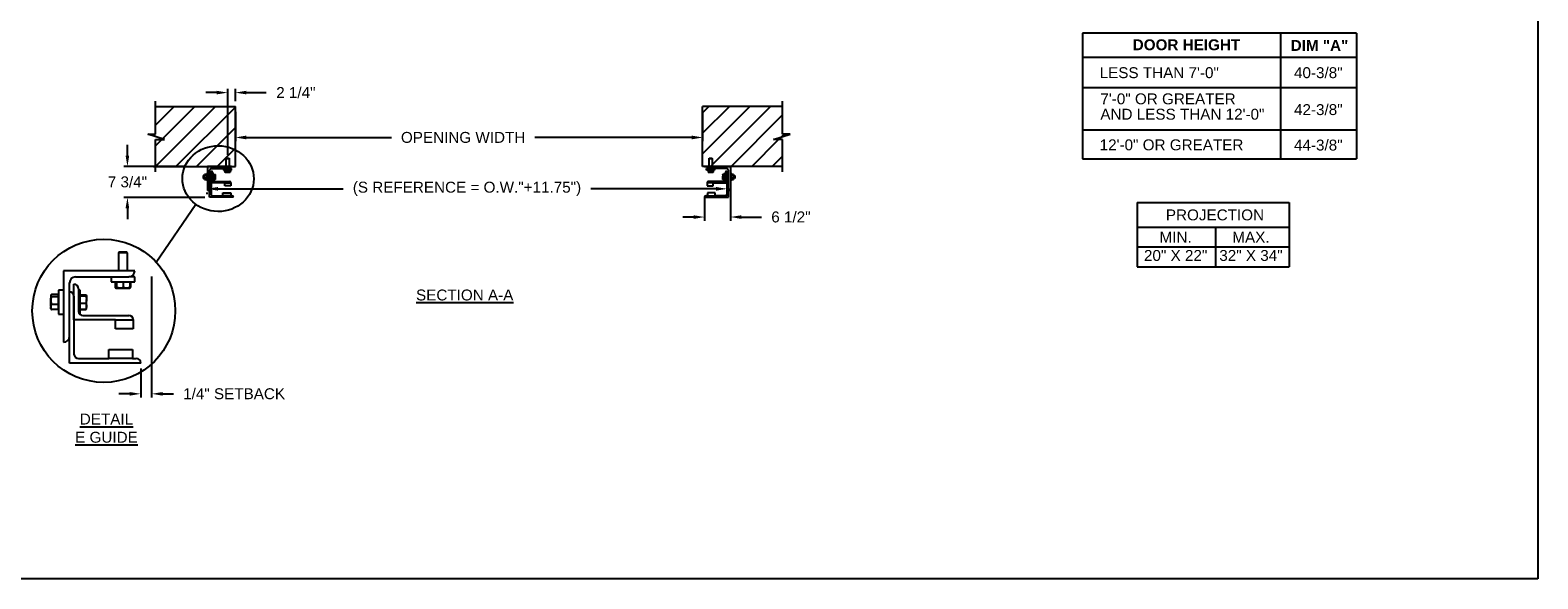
# Model space of a CAD drawing. Header units: inches. Extents: x 170 to 284, y 215 to 248.
# Tile 355 of 656: x 200.76 to 213.72, y 214.76 to 219.47. Entities that reach past the tile are written whole.
import ezdxf
from ezdxf import colors
from ezdxf.entities.mleader import LeaderData, LeaderLine
from ezdxf.math import Vec2, Vec3

# ---------------------------------------------------------------- set-up
doc = ezdxf.new("R2010")
doc.units = ezdxf.units.IN
doc.header["$LTSCALE"] = 0.25
doc.header["$MEASUREMENT"] = 0
for name, color, linetype in [('ANNOTATIONS', 1, 'Continuous'), ('DETAILS', 4, 'Continuous'), ('E GUIDES', 7, 'Continuous'), ('LH FRONT OF HOOD', 7, 'Continuous')]:
    doc.layers.add(name, color=color, linetype=linetype)
doc.styles.add('ARIAL', font='arial.ttf', dxfattribs={"height": 0.09375})
doc.dimstyles.new('STANDARD$0', dxfattribs={"dimtxt": 0.09375, "dimasz": 0.09375, "dimexe": 0.03125, "dimexo": 0.046875, "dimgap": 0.09, "dimtad": 0, "dimtih": 1, "dimtoh": 1, "dimdec": 4, "dimzin": 0, "dimdsep": 46, "dimtxsty": 'ARIAL', "dimcen": 0.09, "dimadec": 0, "dimazin": 0, "dimtfac": 1, "dimtdec": 4, "dimtofl": 0, "dimtmove": 0, "dimatfit": 1, "dimfxl": 1, "dimtolj": 1, "dimtzin": 0, "dimarcsym": 0})
pattern_1 = [(45, (24.66329, -19.50984), (-0.08838835, 0.08838835), [])]

# ---------------------------------------------------------------- blocks, each defined once
blk = doc.blocks.new('*D68')
at = {"layer": 'ANNOTATIONS', "color": 0, "lineweight": -2, "transparency": 16777216}
for p, q in [((201.597, 218.392), (201.597, 218.486)), ((202.086, 218.298), (201.565, 218.298)), ((202.261, 218.034), (201.565, 218.034)), ((201.597, 217.94), (201.597, 217.847))]:
    blk.add_line(p, q, dxfattribs=at)
at = {"layer": 'ANNOTATIONS', "color": 0, "transparency": 16777216}
for points in [[(201.581, 218.392), (201.612, 218.392), (201.597, 218.298)], [(201.581, 217.94), (201.612, 217.94), (201.597, 218.034)]]:
    blk.add_solid(points, dxfattribs=at)
at = {"layer": 'defpoints', "color": 0, "transparency": 16777216}
for p in [(202.133, 218.298), (201.597, 218.034), (202.308, 218.034)]:
    blk.add_point(p, dxfattribs=at)
at = {"layer": 'ANNOTATIONS', "color": 0, "transparency": 16777216, "insert": (201.597, 218.166), "char_height": 0.0938, "attachment_point": 5, "style": 'ARIAL'}
blk.add_mtext('\\A1;7 3/4"', dxfattribs=at)
blk = doc.blocks.new('*D69')
at = {"layer": 'ANNOTATIONS', "color": 0, "lineweight": -2, "transparency": 16777216}
for p, q in [((206.781, 218.252), (206.781, 217.833)), ((206.559, 218.037), (206.559, 217.833)), ((206.465, 217.865), (206.372, 217.865)), ((206.874, 217.865), (207.048, 217.865))]:
    blk.add_line(p, q, dxfattribs=at)
at = {"layer": 'ANNOTATIONS', "color": 0, "transparency": 16777216}
for points in [[(206.465, 217.88), (206.465, 217.849), (206.559, 217.865)], [(206.874, 217.88), (206.874, 217.849), (206.781, 217.865)]]:
    blk.add_solid(points, dxfattribs=at)
at = {"layer": 'defpoints', "color": 0, "transparency": 16777216}
for p in [(206.781, 218.298), (206.559, 218.084), (206.781, 217.865)]:
    blk.add_point(p, dxfattribs=at)
at = {"layer": 'ANNOTATIONS', "color": 0, "transparency": 16777216, "insert": (207.301, 217.865), "char_height": 0.0938, "attachment_point": 5, "style": 'ARIAL'}
blk.add_mtext('\\A1;6 1/2"', dxfattribs=at)
blk = doc.blocks.new('*D67')
at = {"layer": 'ANNOTATIONS', "color": 0, "lineweight": -2, "transparency": 16777216}
for p, q in [((202.365, 218.933), (202.271, 218.933)), ((202.459, 218.398), (202.459, 218.965)), ((202.525, 218.861), (202.525, 218.965)), ((202.619, 218.933), (202.791, 218.933))]:
    blk.add_line(p, q, dxfattribs=at)
at = {"layer": 'ANNOTATIONS', "color": 0, "transparency": 16777216}
for points in [[(202.365, 218.949), (202.365, 218.918), (202.459, 218.933)], [(202.619, 218.949), (202.619, 218.918), (202.525, 218.933)]]:
    blk.add_solid(points, dxfattribs=at)
at = {"layer": 'defpoints', "color": 0, "transparency": 16777216}
for p in [(202.525, 218.933), (202.525, 218.814), (202.459, 218.351)]:
    blk.add_point(p, dxfattribs=at)
at = {"layer": 'ANNOTATIONS', "color": 0, "transparency": 16777216, "insert": (203.045, 218.933), "char_height": 0.0938, "attachment_point": 5, "style": 'ARIAL'}
blk.add_mtext('\\A1;2 1/4"', dxfattribs=at)
blk = doc.blocks.new('*D63')
at = {"layer": 'ANNOTATIONS', "color": 0, "lineweight": -2, "transparency": 16777216}
for p, q in [((206.751, 218.154), (206.751, 218.138)), ((202.282, 218.06), (202.282, 218.076)), ((202.376, 218.107), (203.451, 218.107)), ((206.657, 218.107), (205.582, 218.107))]:
    blk.add_line(p, q, dxfattribs=at)
at = {"layer": 'ANNOTATIONS', "color": 0, "transparency": 16777216}
for points in [[(202.376, 218.123), (202.376, 218.091), (202.282, 218.107)], [(206.657, 218.123), (206.657, 218.091), (206.751, 218.107)]]:
    blk.add_solid(points, dxfattribs=at)
at = {"layer": 'defpoints', "color": 0, "transparency": 16777216}
for p in [(202.282, 218.107), (206.751, 218.107), (206.751, 218.107)]:
    blk.add_point(p, dxfattribs=at)
at = {"layer": 'ANNOTATIONS', "color": 0, "transparency": 16777216, "insert": (204.516, 218.107), "char_height": 0.09375, "attachment_point": 5, "style": 'ARIAL'}
blk.add_mtext('\\A1;(S REFERENCE = O.W."+11.75")', dxfattribs=at)
blk = doc.blocks.new('*D64')
at = {"layer": 'ANNOTATIONS', "color": 0, "lineweight": -2, "transparency": 16777216}
for p, q in [((202.525, 218.767), (202.525, 218.517)), ((206.542, 218.767), (206.542, 218.517)), ((202.619, 218.548), (203.867, 218.548)), ((206.448, 218.548), (205.1, 218.548))]:
    blk.add_line(p, q, dxfattribs=at)
at = {"layer": 'ANNOTATIONS', "color": 0, "transparency": 16777216}
for points in [[(202.619, 218.564), (202.619, 218.532), (202.525, 218.548)], [(206.448, 218.564), (206.448, 218.532), (206.542, 218.548)]]:
    blk.add_solid(points, dxfattribs=at)
at = {"layer": 'defpoints', "color": 0, "transparency": 16777216}
for p in [(202.525, 218.814), (206.542, 218.814), (206.542, 218.548)]:
    blk.add_point(p, dxfattribs=at)
at = {"layer": 'ANNOTATIONS', "color": 0, "transparency": 16777216, "insert": (204.483, 218.548), "char_height": 0.09375, "attachment_point": 5, "style": 'ARIAL'}
blk.add_mtext('\\A1;OPENING WIDTH', dxfattribs=at)
blk = doc.blocks.new('*D65')
at = {"layer": 'ANNOTATIONS', "color": 0, "lineweight": -2, "transparency": 16777216}
for p, q in [((201.805, 217.354), (201.805, 216.316)), ((201.711, 216.563), (201.711, 216.316)), ((201.617, 216.347), (201.524, 216.347)), ((201.899, 216.347), (201.993, 216.347))]:
    blk.add_line(p, q, dxfattribs=at)
at = {"layer": 'ANNOTATIONS', "color": 0, "transparency": 16777216}
for points in [[(201.617, 216.362), (201.617, 216.331), (201.711, 216.347)], [(201.899, 216.362), (201.899, 216.331), (201.805, 216.347)]]:
    blk.add_solid(points, dxfattribs=at)
at = {"layer": 'defpoints', "color": 0, "transparency": 16777216}
for p in [(201.805, 217.401), (201.711, 216.61), (201.711, 216.347)]:
    blk.add_point(p, dxfattribs=at)
at = {"layer": 'ANNOTATIONS', "color": 0, "transparency": 16777216, "insert": (202.514, 216.347), "char_height": 0.09375, "attachment_point": 5, "style": 'ARIAL'}
blk.add_mtext('\\A1;1/4" SETBACK', dxfattribs=at)

msp = doc.modelspace()

# ---------------------------------------------------------------- hatches: boundary and pattern name
at = {"layer": 'LH FRONT OF HOOD'}
h = msp.add_hatch(dxfattribs=at)
h.set_pattern_fill('ANSI31', color=256, style=0)
h.set_pattern_definition(pattern_1)
h.paths.add_polyline_path([(202.52504, 218.81406), (201.83754, 218.81406), (201.83754, 218.57686), (201.77344, 218.57686), (201.91551, 218.52996), (201.83754, 218.52996), (201.83754, 218.29844), (202.52504, 218.29844), (202.52504, 218.46094)])
h = msp.add_hatch(dxfattribs=at)
h.set_pattern_fill('ANSI31', color=256, style=0)
h.set_pattern_definition(pattern_1)
h.paths.add_polyline_path([(207.29362, 218.57686), (207.22952, 218.57686), (207.22952, 218.81406), (206.54202, 218.81406), (206.54202, 218.29844), (206.56019, 218.29844), (207.22952, 218.29844), (207.22952, 218.52996), (207.15155, 218.52996)])

# ---------------------------------------------------------------- linework, layer by layer
at = {"layer": 'ANNOTATIONS'}
for p, q in [((212.16229, 219.44458), (209.80889, 219.44458)), ((209.80889, 219.44458), (209.80889, 218.36425)), ((211.51389, 218.36425), (211.51389, 219.44458)), ((212.16229, 219.44458), (212.16229, 218.36425)), ((212.16229, 219.23579), (209.80889, 219.23579)), ((209.80889, 218.97582), (212.16229, 218.97582)), ((209.80889, 218.61425), (212.16229, 218.61425)), ((209.80889, 218.61425), (212.16229, 218.61425)), ((209.80889, 218.36425), (212.16229, 218.36425)), ((210.27765, 217.98952), (210.27765, 217.43815)), ((210.27765, 217.98952), (211.58541, 217.98952)), ((211.58541, 217.98952), (211.58541, 217.43815)), ((210.27765, 217.77805), (211.58541, 217.77805)), ((210.9505, 217.77805), (210.9505, 217.43815)), ((210.27765, 217.6081), (211.58541, 217.6081)), ((210.27765, 217.43815), (211.58541, 217.43815))]:
    msp.add_line(p, q, dxfattribs=at)
at = {"layer": 'defpoints'}
msp.add_lwpolyline([(213.72204, 214.75854), (194.25216, 214.75854), (194.25216, 227.49365), (213.72204, 227.49365)], close=True, dxfattribs=at)
at = {"layer": 'DETAILS'}
msp.add_line((201.84304, 217.47865), (202.18513, 217.97422), dxfattribs=at)
msp.add_circle((201.39378, 217.05928), 0.61458, dxfattribs=at)
msp.add_ellipse((202.37644, 218.19454), major_axis=(0.30673, -0.00211), ratio=0.91972899, dxfattribs=at)
at = {"layer": 'E GUIDES'}
for p, q in [((202.2864, 218.29844), (202.2864, 218.09389)), ((202.49095, 218.29844), (202.2864, 218.29844)), ((202.32049, 218.28139), (202.4739, 218.28139)), ((202.42207, 218.27192), (202.42207, 218.26687)), ((202.42207, 218.27192), (202.42277, 218.27192)), ((202.42277, 218.28139), (202.42277, 218.27635)), ((202.49095, 218.27635), (202.42277, 218.27635)), ((202.42277, 218.27192), (202.42277, 218.26687)), ((202.42277, 218.27192), (202.49095, 218.27192)), ((202.43129, 218.27635), (202.43129, 218.27192)), ((202.44614, 218.36874), (202.4474, 218.37)), ((202.44614, 218.29844), (202.44614, 218.36874)), ((202.44614, 218.36874), (202.47171, 218.36874)), ((202.4474, 218.37), (202.47045, 218.37)), ((202.47045, 218.37), (202.47171, 218.36874)), ((202.47171, 218.36874), (202.47171, 218.29844)), ((202.49095, 218.28139), (202.4739, 218.28139)), ((202.48243, 218.27192), (202.48243, 218.27635)), ((202.49095, 218.27635), (202.49095, 218.28139)), ((202.49095, 218.26687), (202.49095, 218.27192)), ((206.55906, 218.29844), (206.76361, 218.29844)), ((206.57611, 218.29844), (206.78066, 218.29844)), ((206.57611, 218.27635), (206.57611, 218.28139)), ((206.57611, 218.28139), (206.59316, 218.28139)), ((206.57611, 218.27635), (206.64429, 218.27635)), ((206.57611, 218.26687), (206.57611, 218.27192)), ((206.64429, 218.27192), (206.57611, 218.27192)), ((206.58463, 218.27192), (206.58463, 218.27635)), ((206.74656, 218.28139), (206.59316, 218.28139)), ((206.59742, 218.36874), (206.59867, 218.37)), ((206.59742, 218.29844), (206.59742, 218.36874)), ((206.59742, 218.36874), (206.62298, 218.36874)), ((206.59867, 218.37), (206.62173, 218.37)), ((206.62173, 218.37), (206.62298, 218.36874)), ((206.62298, 218.36874), (206.62298, 218.29844)), ((206.63577, 218.27635), (206.63577, 218.27192)), ((206.64429, 218.28139), (206.64429, 218.27635)), ((206.64429, 218.27192), (206.64429, 218.26687)), ((206.64499, 218.27192), (206.64429, 218.27192)), ((206.64499, 218.27192), (206.64499, 218.26687)), ((206.78066, 218.29844), (206.78066, 218.09389)), ((202.25009, 218.22173), (202.24884, 218.22048)), ((202.24884, 218.22048), (202.24884, 218.19742)), ((202.24884, 218.19742), (202.25009, 218.19617)), ((202.25869, 218.22173), (202.25009, 218.22173)), ((202.25009, 218.22173), (202.25009, 218.19617)), ((202.25009, 218.19617), (202.25869, 218.19617)), ((202.25921, 218.22873), (202.25869, 218.22813)), ((202.25923, 218.22813), (202.25869, 218.22813)), ((202.25869, 218.18977), (202.25869, 218.22813)), ((202.25869, 218.18977), (202.25921, 218.18917)), ((202.25869, 218.18977), (202.25923, 218.18977)), ((202.25923, 218.22876), (202.25921, 218.22873)), ((202.25923, 218.2308), (202.25923, 218.23079)), ((202.25923, 218.2308), (202.26099, 218.2308)), ((202.25923, 218.23079), (202.25923, 218.23065)), ((202.25923, 218.23079), (202.26098, 218.23079)), ((202.25923, 218.23065), (202.25923, 218.22713)), ((202.25923, 218.23065), (202.2788, 218.23065)), ((202.25923, 218.22713), (202.25923, 218.22361)), ((202.25923, 218.22361), (202.25923, 218.21276)), ((202.25923, 218.22361), (202.2788, 218.22361)), ((202.25923, 218.21276), (202.25923, 218.20191)), ((202.25923, 218.20191), (202.2788, 218.20191)), ((202.25923, 218.20191), (202.25923, 218.19458)), ((202.25923, 218.19458), (202.25923, 218.18725)), ((202.25923, 218.18725), (202.25923, 218.18711)), ((202.25923, 218.18725), (202.2788, 218.18725)), ((202.25923, 218.18711), (202.26098, 218.18711)), ((202.25923, 218.18711), (202.25923, 218.1871)), ((202.25923, 218.1871), (202.26099, 218.1871)), ((202.2611, 218.23092), (202.26086, 218.23065)), ((202.26086, 218.18725), (202.2611, 218.18698)), ((202.26124, 218.18681), (202.2609, 218.18725)), ((202.26124, 218.23109), (202.26095, 218.23065)), ((202.26108, 218.23089), (202.26124, 218.23109)), ((202.28081, 218.23109), (202.26124, 218.23109)), ((202.28081, 218.18681), (202.26124, 218.18681)), ((202.28081, 218.23025), (202.27931, 218.23025)), ((202.28081, 218.18765), (202.27931, 218.18765)), ((202.28136, 218.22813), (202.28041, 218.22922)), ((202.28041, 218.18868), (202.28136, 218.18977)), ((202.28081, 218.23025), (202.28081, 218.23109)), ((202.28081, 218.22876), (202.28081, 218.23025)), ((202.28081, 218.18914), (202.28081, 218.18765)), ((202.28081, 218.18765), (202.28081, 218.18681)), ((202.2864, 218.24304), (202.28136, 218.24304)), ((202.28136, 218.24304), (202.28136, 218.24249)), ((202.28136, 218.24249), (202.28136, 218.17486)), ((202.28136, 218.17486), (202.2864, 218.17486)), ((202.30345, 218.11094), (202.30345, 218.26435)), ((202.30345, 218.03423), (202.30345, 218.23878)), ((202.31623, 218.15781), (202.31623, 218.26009)), ((202.31623, 218.226), (202.31623, 218.0598)), ((202.43555, 218.15781), (202.31623, 218.15781)), ((202.32902, 218.2473), (202.32902, 218.18338)), ((202.33406, 218.24304), (202.32902, 218.24304)), ((202.33227, 218.17486), (202.33406, 218.17486)), ((202.33406, 218.17486), (202.33406, 218.24304)), ((202.33406, 218.23028), (202.35021, 218.23028)), ((202.33406, 218.22932), (202.35021, 218.22932)), ((202.33406, 218.22665), (202.35021, 218.22665)), ((202.33406, 218.20628), (202.35021, 218.20628)), ((202.33406, 218.18858), (202.35021, 218.18858)), ((202.33406, 218.18762), (202.35021, 218.18762)), ((202.3418, 218.1706), (202.4739, 218.1706)), ((202.35058, 218.18876), (202.35021, 218.18762)), ((202.35184, 218.22827), (202.35157, 218.22875)), ((202.35157, 218.18915), (202.35184, 218.18963)), ((202.35193, 218.22813), (202.35184, 218.22827)), ((202.35184, 218.18963), (202.35193, 218.18977)), ((202.35193, 218.22799), (202.35193, 218.21646)), ((202.35193, 218.19743), (202.35193, 218.21646)), ((202.35193, 218.18977), (202.35193, 218.19743)), ((202.42207, 218.26687), (202.42277, 218.26687)), ((202.42277, 218.26687), (202.49095, 218.26687)), ((202.43481, 218.26687), (202.43481, 218.25072)), ((202.43555, 218.13225), (202.43555, 218.15781)), ((202.43555, 218.15781), (202.48669, 218.15781)), ((202.43573, 218.25013), (202.43768, 218.24901)), ((202.43719, 218.26687), (202.43719, 218.25072)), ((202.4377, 218.24901), (202.44806, 218.24901)), ((202.43822, 218.26687), (202.43822, 218.25072)), ((202.44806, 218.24901), (202.46721, 218.24901)), ((202.45789, 218.26687), (202.45789, 218.25072)), ((202.46721, 218.24901), (202.47601, 218.24901)), ((202.47603, 218.24901), (202.47799, 218.25013)), ((202.47891, 218.25072), (202.47632, 218.24969)), ((202.47653, 218.26687), (202.47653, 218.25072)), ((202.47797, 218.25013), (202.47891, 218.25072)), ((202.47891, 218.26687), (202.47891, 218.25072)), ((202.48669, 218.15906), (202.48669, 218.15781)), ((202.48669, 218.15781), (202.48669, 218.13225)), ((206.64429, 218.26687), (206.57611, 218.26687)), ((206.58037, 218.15906), (206.58037, 218.15781)), ((206.58037, 218.15781), (206.58037, 218.13225)), ((206.63151, 218.15781), (206.58037, 218.15781)), ((206.58815, 218.26687), (206.58815, 218.25072)), ((206.58815, 218.25072), (206.59074, 218.24969)), ((206.58908, 218.25013), (206.58815, 218.25072)), ((206.59102, 218.24901), (206.58907, 218.25013)), ((206.59053, 218.26687), (206.59053, 218.25072)), ((206.59985, 218.24901), (206.59105, 218.24901)), ((206.72526, 218.1706), (206.59316, 218.1706)), ((206.619, 218.24901), (206.59985, 218.24901)), ((206.60917, 218.26687), (206.60917, 218.25072)), ((206.62936, 218.24901), (206.619, 218.24901)), ((206.62884, 218.26687), (206.62884, 218.25072)), ((206.63133, 218.25013), (206.62938, 218.24901)), ((206.62987, 218.26687), (206.62987, 218.25072)), ((206.63151, 218.15781), (206.75083, 218.15781)), ((206.63151, 218.13225), (206.63151, 218.15781)), ((206.63225, 218.26687), (206.63225, 218.25072)), ((206.64499, 218.26687), (206.64429, 218.26687)), ((206.71513, 218.22813), (206.71521, 218.22827)), ((206.71513, 218.22799), (206.71513, 218.21646)), ((206.71513, 218.19743), (206.71513, 218.21646)), ((206.71513, 218.18977), (206.71513, 218.19743)), ((206.71521, 218.18963), (206.71513, 218.18977)), ((206.71521, 218.22827), (206.71549, 218.22875)), ((206.71549, 218.18915), (206.71521, 218.18963)), ((206.71647, 218.18876), (206.71685, 218.18762)), ((206.733, 218.23028), (206.71685, 218.23028)), ((206.733, 218.22932), (206.71685, 218.22932)), ((206.733, 218.22665), (206.71685, 218.22665)), ((206.733, 218.20628), (206.71685, 218.20628)), ((206.733, 218.18858), (206.71685, 218.18858)), ((206.733, 218.18762), (206.71685, 218.18762)), ((206.733, 218.24304), (206.73804, 218.24304)), ((206.733, 218.17486), (206.733, 218.24304)), ((206.73479, 218.17486), (206.733, 218.17486)), ((206.73804, 218.2473), (206.73804, 218.18338)), ((206.75083, 218.15781), (206.75083, 218.26009)), ((206.75083, 218.226), (206.75083, 218.0598)), ((206.76361, 218.11094), (206.76361, 218.26435)), ((206.76361, 218.03423), (206.76361, 218.23878)), ((206.78066, 218.24304), (206.7857, 218.24304)), ((206.7857, 218.17486), (206.78066, 218.17486)), ((206.7857, 218.24304), (206.7857, 218.24249)), ((206.7857, 218.24249), (206.7857, 218.17486)), ((206.7857, 218.22813), (206.78665, 218.22922)), ((206.78665, 218.18868), (206.7857, 218.18977)), ((206.78625, 218.23025), (206.78625, 218.23109)), ((206.78625, 218.23109), (206.80581, 218.23109)), ((206.78625, 218.22876), (206.78625, 218.23025)), ((206.78625, 218.23025), (206.78775, 218.23025)), ((206.78625, 218.18914), (206.78625, 218.18765)), ((206.78625, 218.18765), (206.78775, 218.18765)), ((206.78625, 218.18765), (206.78625, 218.18681)), ((206.78625, 218.18681), (206.80581, 218.18681)), ((206.80783, 218.23065), (206.78826, 218.23065)), ((206.80783, 218.22361), (206.78826, 218.22361)), ((206.80783, 218.20191), (206.78826, 218.20191)), ((206.80783, 218.18725), (206.78826, 218.18725)), ((206.80581, 218.23109), (206.80611, 218.23065)), ((206.80598, 218.23089), (206.80581, 218.23109)), ((206.80581, 218.18681), (206.80616, 218.18725)), ((206.80596, 218.23092), (206.80619, 218.23065)), ((206.80619, 218.18725), (206.80596, 218.18698)), ((206.80783, 218.2308), (206.80606, 218.2308)), ((206.80783, 218.1871), (206.80606, 218.1871)), ((206.80783, 218.23079), (206.80608, 218.23079)), ((206.80783, 218.18711), (206.80608, 218.18711)), ((206.80783, 218.2308), (206.80783, 218.23079)), ((206.80783, 218.23079), (206.80783, 218.23065)), ((206.80783, 218.23065), (206.80783, 218.22713)), ((206.80783, 218.22876), (206.80785, 218.22873)), ((206.80783, 218.22813), (206.80837, 218.22813)), ((206.80783, 218.22713), (206.80783, 218.22361)), ((206.80783, 218.22361), (206.80783, 218.21276)), ((206.80783, 218.21276), (206.80783, 218.20191)), ((206.80783, 218.20191), (206.80783, 218.19458)), ((206.80783, 218.19458), (206.80783, 218.18725)), ((206.80837, 218.18977), (206.80783, 218.18977)), ((206.80783, 218.18725), (206.80783, 218.18711)), ((206.80783, 218.18711), (206.80783, 218.1871)), ((206.80785, 218.22873), (206.80837, 218.22813)), ((206.80837, 218.18977), (206.80785, 218.18917)), ((206.80837, 218.18977), (206.80837, 218.22813)), ((206.80837, 218.22173), (206.81697, 218.22173)), ((206.81697, 218.19617), (206.80837, 218.19617)), ((206.81697, 218.22173), (206.81822, 218.22048)), ((206.81697, 218.22173), (206.81697, 218.19617)), ((206.81822, 218.19742), (206.81697, 218.19617)), ((206.81822, 218.22048), (206.81822, 218.19742)), ((202.50799, 218.03423), (202.30345, 218.03423)), ((202.32902, 218.04702), (202.41637, 218.04702)), ((202.41637, 218.07259), (202.48456, 218.07259)), ((202.41637, 218.04702), (202.41637, 218.07259)), ((202.48456, 218.04702), (202.41637, 218.04702)), ((202.48669, 218.13225), (202.43555, 218.13225)), ((202.48456, 218.07259), (202.48456, 218.04702)), ((202.48456, 218.04702), (202.49521, 218.04702)), ((206.55906, 218.03423), (206.76361, 218.03423)), ((206.5825, 218.04702), (206.57185, 218.04702)), ((206.58037, 218.13225), (206.63151, 218.13225)), ((206.65068, 218.07259), (206.5825, 218.07259)), ((206.5825, 218.07259), (206.5825, 218.04702)), ((206.5825, 218.04702), (206.65068, 218.04702)), ((206.65068, 218.04702), (206.65068, 218.07259)), ((206.73804, 218.04702), (206.65068, 218.04702)), ((201.52374, 217.56243), (201.51999, 217.55867)), ((201.51999, 217.55867), (201.51999, 217.40191)), ((201.59647, 217.55867), (201.51999, 217.55867)), ((201.59271, 217.56243), (201.52374, 217.56243)), ((201.59647, 217.55867), (201.59271, 217.56243)), ((201.59647, 217.40191), (201.59647, 217.55867)), ((201.04831, 217.40191), (201.04831, 216.79)), ((201.66021, 217.40191), (201.04831, 217.40191)), ((201.04831, 217.23618), (201.00486, 217.23618)), ((201.00486, 217.23618), (201.00486, 217.04279)), ((201.0993, 216.84099), (201.0993, 217.29992)), ((201.13754, 216.98122), (201.13754, 217.28717)), ((201.15029, 217.35091), (201.60922, 217.35091)), ((201.17579, 217.24893), (201.17579, 217.05771)), ((201.19088, 217.23618), (201.17579, 217.23618)), ((201.19088, 217.03221), (201.19088, 217.23618)), ((201.45625, 217.35091), (201.45625, 217.30747)), ((201.45625, 217.30747), (201.66021, 217.30747)), ((201.49226, 217.30747), (201.49226, 217.25915)), ((201.49502, 217.2574), (201.50086, 217.25403)), ((201.49938, 217.30747), (201.49938, 217.25915)), ((201.50093, 217.25403), (201.5319, 217.25403)), ((201.50247, 217.30747), (201.50247, 217.25915)), ((201.5319, 217.25403), (201.5892, 217.25403)), ((201.56132, 217.30747), (201.56132, 217.25915)), ((201.5892, 217.25403), (201.61553, 217.25403)), ((201.66021, 217.35091), (201.60922, 217.35091)), ((201.6156, 217.25403), (201.62144, 217.2574)), ((201.6242, 217.25915), (201.61646, 217.25607)), ((201.61708, 217.30747), (201.61708, 217.25915)), ((201.6214, 217.25738), (201.6242, 217.25915)), ((201.6242, 217.30747), (201.6242, 217.25915)), ((201.66021, 217.30747), (201.66021, 217.35091)), ((200.93704, 217.16981), (200.93592, 217.16868)), ((200.93592, 217.16868), (200.93592, 217.09971)), ((200.93924, 217.19411), (200.93704, 217.19156)), ((200.93704, 217.19156), (200.93704, 217.18913)), ((200.93704, 217.18913), (200.93704, 217.14733)), ((200.93704, 217.14733), (200.93704, 217.0924)), ((201.00323, 217.19868), (200.94469, 217.19868)), ((201.00323, 217.17957), (200.94469, 217.17957)), ((201.00323, 217.11509), (200.94469, 217.11509)), ((201.00323, 217.18913), (201.00323, 217.19868)), ((201.00486, 217.19156), (201.00323, 217.19156)), ((201.00323, 217.17957), (201.00323, 217.18913)), ((201.00323, 217.14733), (201.00323, 217.17957)), ((201.00323, 217.11509), (201.00323, 217.14733)), ((201.00323, 217.0924), (201.00323, 217.11509)), ((201.0993, 216.61153), (201.0993, 217.22343)), ((201.13754, 217.18519), (201.13754, 216.68802)), ((201.19088, 217.198), (201.2392, 217.198)), ((201.19088, 217.19514), (201.2392, 217.19514)), ((201.19088, 217.18714), (201.2392, 217.18714)), ((201.19088, 217.1262), (201.2392, 217.1262)), ((201.24408, 217.19199), (201.24325, 217.19343)), ((201.24432, 217.19156), (201.24408, 217.19199)), ((201.24432, 217.19114), (201.24432, 217.15667)), ((201.24432, 217.09972), (201.24432, 217.15667)), ((200.93592, 217.09971), (200.93704, 217.09859)), ((200.93704, 217.07683), (200.93704, 217.0924)), ((200.93704, 217.07683), (200.93924, 217.07429)), ((201.00323, 217.06972), (200.94469, 217.06972)), ((201.00323, 217.06972), (201.00323, 217.0924)), ((201.00323, 217.07683), (201.00486, 217.07683)), ((201.00486, 217.04279), (201.00486, 217.03221)), ((201.00486, 217.03221), (201.04831, 217.03221)), ((201.49449, 216.98122), (201.13754, 216.98122)), ((201.18553, 217.03221), (201.19088, 217.03221)), ((201.19088, 217.07325), (201.2392, 217.07325)), ((201.19088, 217.0704), (201.2392, 217.0704)), ((201.21403, 217.01947), (201.60922, 217.01947)), ((201.24031, 217.0738), (201.2392, 217.0704)), ((201.24325, 217.07497), (201.24408, 217.07641)), ((201.24408, 217.07641), (201.24432, 217.07683)), ((201.24432, 217.07683), (201.24432, 217.09972)), ((201.49449, 216.90473), (201.49449, 216.98122)), ((201.49449, 216.98122), (201.64747, 216.98122)), ((201.64747, 216.98493), (201.64747, 216.98122)), ((201.64747, 216.98122), (201.64747, 216.90473)), ((201.64747, 216.90473), (201.49449, 216.90473)), ((201.43712, 216.64977), (201.43712, 216.72626)), ((201.43712, 216.72626), (201.64109, 216.72626)), ((201.64109, 216.72626), (201.64109, 216.64977)), ((201.71121, 216.61153), (201.0993, 216.61153)), ((201.17579, 216.64977), (201.43712, 216.64977)), ((201.64109, 216.64977), (201.43712, 216.64977)), ((201.64109, 216.64977), (201.67296, 216.64977))]:
    msp.add_line(p, q, dxfattribs=at)
for centre, radius, start, end in [((202.32049, 218.26435), 0.01705, 90, 180), ((202.4739, 218.29844), 0.01705, 270, 0), ((206.59316, 218.29844), 0.01705, 180, 270), ((206.74656, 218.26435), 0.01705, 0, 90), ((202.30345, 218.226), 0.01278, 0, 90), ((202.31623, 218.2473), 0.01278, 0, 90), ((202.3418, 218.18338), 0.01278, 180, 270), ((202.47435, 218.15826), 0.01235, 2.245613, 92.082022), ((202.4739, 218.15781), 0.01278, 0, 90), ((206.59271, 218.15826), 0.01235, 87.917978, 177.754387), ((206.59316, 218.15781), 0.01278, 90, 180), ((206.72526, 218.18338), 0.01278, 270, 0), ((206.75083, 218.2473), 0.01278, 90, 180), ((206.76361, 218.226), 0.01278, 90, 180), ((202.2864, 218.11094), 0.01705, 270, 0), ((202.32902, 218.0598), 0.01278, 180, 270), ((202.49521, 218.03423), 0.01278, 0, 90), ((206.57185, 218.03423), 0.01278, 90, 180), ((206.73804, 218.0598), 0.01278, 270, 0), ((206.78066, 218.11094), 0.01705, 180, 270), ((201.60922, 217.40191), 0.05099, 270, 0), ((201.15029, 217.29992), 0.05099, 90, 180), ((201.13754, 217.24893), 0.03824, 0, 90), ((201.0993, 217.18519), 0.03824, 0, 90), ((201.21403, 217.05771), 0.03824, 180, 270), ((201.61056, 216.98256), 0.03693, 2.245613, 92.082022), ((201.60922, 216.98122), 0.03824, 0, 90), ((201.04831, 216.84099), 0.05099, 270, 0), ((201.17579, 216.68802), 0.03824, 180, 270), ((201.67296, 216.61153), 0.03824, 0, 90)]:
    msp.add_arc(centre, radius, start, end, dxfattribs=at)
for points, knots in [([(202.25923, 218.18918), (202.25918, 218.18923), (202.25896, 218.18942), (202.25893, 218.18962), (202.25891, 218.18977)], [0, 0, 0, 0, 0.237068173, 1, 1, 1, 1]), ([(202.28136, 218.22713), (202.28126, 218.22762), (202.28106, 218.22863), (202.27992, 218.22979), (202.27905, 218.23046), (202.2788, 218.23065)], [0, 0, 0, 0, 0.40629057, 0.82726642, 1, 1, 1, 1]), ([(202.2788, 218.22361), (202.27947, 218.22416), (202.28084, 218.22527), (202.28135, 218.22649), (202.28136, 218.22712), (202.28136, 218.22713)], [0, 0, 0, 0, 0.48434141, 0.98632773, 1, 1, 1, 1]), ([(202.28136, 218.21276), (202.28126, 218.21428), (202.28106, 218.21737), (202.27992, 218.22097), (202.27905, 218.22302), (202.2788, 218.22361)], [0, 0, 0, 0, 0.40629057, 0.82726642, 1, 1, 1, 1]), ([(202.2788, 218.20191), (202.27947, 218.2036), (202.28084, 218.20703), (202.28135, 218.21079), (202.28136, 218.21271), (202.28136, 218.21276)], [0, 0, 0, 0, 0.48434141, 0.98632773, 1, 1, 1, 1]), ([(202.28136, 218.19458), (202.28136, 218.19475), (202.28134, 218.19585), (202.28092, 218.1979), (202.27989, 218.20016), (202.27907, 218.20148), (202.2788, 218.20191)], [0, 0, 0, 0, 0.06653229, 0.43528257, 0.81455084, 1, 1, 1, 1]), ([(202.2788, 218.18725), (202.27918, 218.18787), (202.28008, 218.18934), (202.28112, 218.19179), (202.28128, 218.19364), (202.28136, 218.19458)], [0, 0, 0, 0, 0.26545991, 0.62807649, 1, 1, 1, 1]), ([(202.28036, 218.18873), (202.28011, 218.18842), (202.2797, 218.18792), (202.27906, 218.18744), (202.2788, 218.18725)], [0, 0, 0, 0, 0.59728664, 1, 1, 1, 1]), ([(202.35021, 218.23028), (202.35042, 218.23009), (202.35099, 218.22958), (202.35134, 218.22907), (202.35155, 218.22874)], [0, 0, 0, 0, 0.36956739, 1, 1, 1, 1]), ([(202.35021, 218.22932), (202.35042, 218.22923), (202.35102, 218.22897), (202.35175, 218.22852), (202.35187, 218.22817), (202.35193, 218.22799)], [0, 0, 0, 0, 0.2083045, 0.6015254, 1, 1, 1, 1]), ([(202.35193, 218.22799), (202.35191, 218.22788), (202.35185, 218.22761), (202.35132, 218.22716), (202.35058, 218.22682), (202.35021, 218.22665)], [0, 0, 0, 0, 0.22973043, 0.61267004, 1, 1, 1, 1]), ([(202.35021, 218.22665), (202.35069, 218.22499), (202.35166, 218.22166), (202.35184, 218.2182), (202.35193, 218.21646)], [0, 0, 0, 0, 0.49545796, 1, 1, 1, 1]), ([(202.35193, 218.21646), (202.35192, 218.21622), (202.35191, 218.21439), (202.35153, 218.21095), (202.35066, 218.20784), (202.35021, 218.20628)], [0, 0, 0, 0, 0.07010266, 0.53079095, 1, 1, 1, 1]), ([(202.35021, 218.20628), (202.35069, 218.20484), (202.35166, 218.20194), (202.35184, 218.19894), (202.35193, 218.19743)], [0, 0, 0, 0, 0.49545796, 1, 1, 1, 1]), ([(202.35193, 218.19743), (202.35192, 218.19722), (202.35191, 218.19563), (202.35153, 218.19263), (202.35066, 218.18994), (202.35021, 218.18858)], [0, 0, 0, 0, 0.07010266, 0.53079095, 1, 1, 1, 1]), ([(202.35021, 218.18858), (202.35058, 218.18875), (202.3513, 218.18908), (202.35178, 218.18944), (202.35183, 218.18962), (202.35184, 218.18963)], [0, 0, 0, 0, 0.4838091, 0.97227182, 1, 1, 1, 1]), ([(202.35021, 218.18762), (202.3506, 218.18797), (202.35117, 218.18847), (202.35143, 218.189), (202.35151, 218.18916)], [0, 0, 0, 0, 0.68088301, 1, 1, 1, 1]), ([(202.43777, 218.2493), (202.43737, 218.24941), (202.43637, 218.24969), (202.43539, 218.25033), (202.43481, 218.25072)], [0, 0, 0, 0, 0.396133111, 1, 1, 1, 1]), ([(202.4377, 218.24901), (202.43769, 218.24901), (202.4376, 218.24902), (202.43742, 218.2494), (202.43727, 218.25028), (202.43719, 218.25072)], [0, 0, 0, 0, 0.07010266, 0.53079095, 1, 1, 1, 1]), ([(202.43822, 218.25072), (202.43814, 218.25024), (202.43797, 218.24928), (202.43779, 218.2491), (202.4377, 218.24901)], [0, 0, 0, 0, 0.49545796, 1, 1, 1, 1]), ([(202.44806, 218.24901), (202.44782, 218.24901), (202.44606, 218.24902), (202.44273, 218.2494), (202.43973, 218.25028), (202.43822, 218.25072)], [0, 0, 0, 0, 0.07010266, 0.53079095, 1, 1, 1, 1]), ([(202.45789, 218.25072), (202.45629, 218.25024), (202.45307, 218.24928), (202.44974, 218.2491), (202.44806, 218.24901)], [0, 0, 0, 0, 0.49545796, 1, 1, 1, 1]), ([(202.46721, 218.24901), (202.46597, 218.24907), (202.46347, 218.24918), (202.46037, 218.24991), (202.45852, 218.25051), (202.45789, 218.25072)], [0, 0, 0, 0, 0.3928666, 0.79169603, 1, 1, 1, 1]), ([(202.47653, 218.25072), (202.47536, 218.25035), (202.47301, 218.24961), (202.46988, 218.24908), (202.46793, 218.24903), (202.46721, 218.24901)], [0, 0, 0, 0, 0.38329119, 0.77026914, 1, 1, 1, 1]), ([(202.47601, 218.24901), (202.47603, 218.24901), (202.47612, 218.24902), (202.47629, 218.2494), (202.47645, 218.25028), (202.47653, 218.25072)], [0, 0, 0, 0, 0.07010266, 0.53079095, 1, 1, 1, 1]), ([(206.59053, 218.25072), (206.5917, 218.25035), (206.59405, 218.24961), (206.59718, 218.24908), (206.59912, 218.24903), (206.59985, 218.24901)], [0, 0, 0, 0, 0.38329119, 0.77026914, 1, 1, 1, 1]), ([(206.59105, 218.24901), (206.59103, 218.24901), (206.59094, 218.24902), (206.59077, 218.2494), (206.59061, 218.25028), (206.59053, 218.25072)], [0, 0, 0, 0, 0.07010266, 0.53079095, 1, 1, 1, 1]), ([(206.59985, 218.24901), (206.60109, 218.24907), (206.60358, 218.24918), (206.60669, 218.24991), (206.60853, 218.25051), (206.60917, 218.25072)], [0, 0, 0, 0, 0.3928666, 0.79169603, 1, 1, 1, 1]), ([(206.60917, 218.25072), (206.61076, 218.25024), (206.61399, 218.24928), (206.61732, 218.2491), (206.619, 218.24901)], [0, 0, 0, 0, 0.49545796, 1, 1, 1, 1]), ([(206.619, 218.24901), (206.61924, 218.24901), (206.621, 218.24902), (206.62433, 218.2494), (206.62733, 218.25028), (206.62884, 218.25072)], [0, 0, 0, 0, 0.07010266, 0.53079095, 1, 1, 1, 1]), ([(206.62884, 218.25072), (206.62892, 218.25024), (206.62909, 218.24928), (206.62927, 218.2491), (206.62936, 218.24901)], [0, 0, 0, 0, 0.49545796, 1, 1, 1, 1]), ([(206.62929, 218.2493), (206.62969, 218.24941), (206.63069, 218.24969), (206.63166, 218.25033), (206.63225, 218.25072)], [0, 0, 0, 0, 0.396133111, 1, 1, 1, 1]), ([(206.62936, 218.24901), (206.62937, 218.24901), (206.62946, 218.24902), (206.62964, 218.2494), (206.62979, 218.25028), (206.62987, 218.25072)], [0, 0, 0, 0, 0.07010266, 0.53079095, 1, 1, 1, 1]), ([(206.71685, 218.22932), (206.71664, 218.22923), (206.71604, 218.22897), (206.71531, 218.22852), (206.71519, 218.22817), (206.71513, 218.22799)], [0, 0, 0, 0, 0.2083045, 0.6015254, 1, 1, 1, 1]), ([(206.71513, 218.22799), (206.71515, 218.22788), (206.71521, 218.22761), (206.71574, 218.22716), (206.71647, 218.22682), (206.71685, 218.22665)], [0, 0, 0, 0, 0.22973043, 0.61267004, 1, 1, 1, 1]), ([(206.71685, 218.22665), (206.71637, 218.22499), (206.7154, 218.22166), (206.71522, 218.2182), (206.71513, 218.21646)], [0, 0, 0, 0, 0.49545796, 1, 1, 1, 1]), ([(206.71513, 218.21646), (206.71513, 218.21622), (206.71515, 218.21439), (206.71552, 218.21095), (206.7164, 218.20784), (206.71685, 218.20628)], [0, 0, 0, 0, 0.07010266, 0.53079095, 1, 1, 1, 1]), ([(206.71685, 218.20628), (206.71637, 218.20484), (206.7154, 218.20194), (206.71522, 218.19894), (206.71513, 218.19743)], [0, 0, 0, 0, 0.49545796, 1, 1, 1, 1]), ([(206.71513, 218.19743), (206.71513, 218.19722), (206.71515, 218.19563), (206.71552, 218.19263), (206.7164, 218.18994), (206.71685, 218.18858)], [0, 0, 0, 0, 0.07010266, 0.53079095, 1, 1, 1, 1]), ([(206.71685, 218.18858), (206.71648, 218.18875), (206.71576, 218.18908), (206.71528, 218.18944), (206.71523, 218.18962), (206.71522, 218.18963)], [0, 0, 0, 0, 0.4838091, 0.97227182, 1, 1, 1, 1]), ([(206.71685, 218.23028), (206.71663, 218.23009), (206.71607, 218.22958), (206.71572, 218.22907), (206.71551, 218.22874)], [0, 0, 0, 0, 0.36956739, 1, 1, 1, 1]), ([(206.71685, 218.18762), (206.71646, 218.18797), (206.71588, 218.18847), (206.71563, 218.189), (206.71555, 218.18916)], [0, 0, 0, 0, 0.68088301, 1, 1, 1, 1]), ([(206.7857, 218.22713), (206.7858, 218.22762), (206.786, 218.22863), (206.78714, 218.22979), (206.78801, 218.23046), (206.78826, 218.23065)], [0, 0, 0, 0, 0.40629057, 0.82726642, 1, 1, 1, 1]), ([(206.78826, 218.22361), (206.78759, 218.22416), (206.78622, 218.22527), (206.78571, 218.22649), (206.7857, 218.22712), (206.7857, 218.22713)], [0, 0, 0, 0, 0.48434141, 0.98632773, 1, 1, 1, 1]), ([(206.7857, 218.21276), (206.7858, 218.21428), (206.786, 218.21737), (206.78714, 218.22097), (206.78801, 218.22302), (206.78826, 218.22361)], [0, 0, 0, 0, 0.40629057, 0.82726642, 1, 1, 1, 1]), ([(206.78826, 218.20191), (206.78759, 218.2036), (206.78622, 218.20703), (206.78571, 218.21079), (206.7857, 218.21271), (206.7857, 218.21276)], [0, 0, 0, 0, 0.48434141, 0.98632773, 1, 1, 1, 1]), ([(206.7857, 218.19458), (206.7857, 218.19475), (206.78572, 218.19585), (206.78614, 218.1979), (206.78716, 218.20016), (206.78799, 218.20148), (206.78826, 218.20191)], [0, 0, 0, 0, 0.06653229, 0.43528257, 0.81455084, 1, 1, 1, 1]), ([(206.78826, 218.18725), (206.78788, 218.18787), (206.78698, 218.18934), (206.78594, 218.19179), (206.78578, 218.19364), (206.7857, 218.19458)], [0, 0, 0, 0, 0.26545991, 0.62807649, 1, 1, 1, 1]), ([(206.7867, 218.18873), (206.78695, 218.18842), (206.78736, 218.18792), (206.788, 218.18744), (206.78826, 218.18725)], [0, 0, 0, 0, 0.59728664, 1, 1, 1, 1]), ([(206.80782, 218.18918), (206.80788, 218.18923), (206.8081, 218.18942), (206.80813, 218.18962), (206.80815, 218.18977)], [0, 0, 0, 0, 0.237068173, 1, 1, 1, 1]), ([(201.50112, 217.25492), (201.49993, 217.25524), (201.49693, 217.25608), (201.49402, 217.25799), (201.49226, 217.25915)], [0, 0, 0, 0, 0.39613311, 1, 1, 1, 1]), ([(201.50093, 217.25403), (201.50089, 217.25404), (201.50061, 217.25408), (201.50009, 217.2552), (201.49962, 217.25783), (201.49938, 217.25915)], [0, 0, 0, 0, 0.07010266, 0.53079095, 1, 1, 1, 1]), ([(201.50247, 217.25915), (201.50222, 217.25772), (201.50171, 217.25483), (201.50119, 217.2543), (201.50093, 217.25403)], [0, 0, 0, 0, 0.49545796, 1, 1, 1, 1]), ([(201.5319, 217.25403), (201.5312, 217.25404), (201.52592, 217.25408), (201.51596, 217.2552), (201.50699, 217.25783), (201.50247, 217.25915)], [0, 0, 0, 0, 0.07010266, 0.53079095, 1, 1, 1, 1]), ([(201.56132, 217.25915), (201.55654, 217.25772), (201.5469, 217.25483), (201.53693, 217.2543), (201.5319, 217.25403)], [0, 0, 0, 0, 0.49545796, 1, 1, 1, 1]), ([(201.5892, 217.25403), (201.58549, 217.2542), (201.57802, 217.25456), (201.56873, 217.25674), (201.56321, 217.25854), (201.56132, 217.25915)], [0, 0, 0, 0, 0.3928666, 0.79169603, 1, 1, 1, 1]), ([(201.61708, 217.25915), (201.61358, 217.25805), (201.60656, 217.25585), (201.59718, 217.25426), (201.59137, 217.25409), (201.5892, 217.25403)], [0, 0, 0, 0, 0.38329119, 0.77026914, 1, 1, 1, 1]), ([(201.61553, 217.25403), (201.61557, 217.25404), (201.61585, 217.25408), (201.61637, 217.2552), (201.61684, 217.25783), (201.61708, 217.25915)], [0, 0, 0, 0, 0.07010266, 0.53079095, 1, 1, 1, 1]), ([(200.94469, 217.19868), (200.94356, 217.19787), (200.94087, 217.19596), (200.93777, 217.19277), (200.93729, 217.19035), (200.93704, 217.18913)], [0, 0, 0, 0, 0.26545991, 0.62807649, 1, 1, 1, 1]), ([(200.93704, 217.18913), (200.93705, 217.18891), (200.93711, 217.18748), (200.93836, 217.1848), (200.94142, 217.18185), (200.94388, 217.18014), (200.94469, 217.17957)], [0, 0, 0, 0, 0.06653229, 0.43528257, 0.81455084, 1, 1, 1, 1]), ([(200.94469, 217.17957), (200.94268, 217.17456), (200.93859, 217.16435), (200.93706, 217.1532), (200.93704, 217.14748), (200.93704, 217.14733)], [0, 0, 0, 0, 0.48434141, 0.98632773, 1, 1, 1, 1]), ([(200.93704, 217.14733), (200.93734, 217.14282), (200.93793, 217.13363), (200.94136, 217.12295), (200.94394, 217.11686), (200.94469, 217.11509)], [0, 0, 0, 0, 0.40629057, 0.82726642, 1, 1, 1, 1]), ([(200.94469, 217.11509), (200.94268, 217.11156), (200.93859, 217.10438), (200.93706, 217.09654), (200.93704, 217.09251), (200.93704, 217.0924)], [0, 0, 0, 0, 0.48434141, 0.98632773, 1, 1, 1, 1]), ([(201.2392, 217.198), (201.23983, 217.19744), (201.24153, 217.19593), (201.24256, 217.19437), (201.2432, 217.1934)], [0, 0, 0, 0, 0.36956739, 1, 1, 1, 1]), ([(201.2392, 217.19514), (201.23982, 217.19487), (201.2416, 217.19409), (201.24379, 217.19275), (201.24414, 217.19168), (201.24432, 217.19114)], [0, 0, 0, 0, 0.2083045, 0.6015254, 1, 1, 1, 1]), ([(201.24432, 217.19114), (201.24426, 217.19083), (201.2441, 217.19), (201.24251, 217.18866), (201.24031, 217.18765), (201.2392, 217.18714)], [0, 0, 0, 0, 0.22973043, 0.61267004, 1, 1, 1, 1]), ([(201.2392, 217.18714), (201.24063, 217.18219), (201.24352, 217.17221), (201.24405, 217.16188), (201.24432, 217.15667)], [0, 0, 0, 0, 0.49545796, 1, 1, 1, 1]), ([(201.24432, 217.15667), (201.24432, 217.15595), (201.24427, 217.15048), (201.24315, 217.14016), (201.24052, 217.13088), (201.2392, 217.1262)], [0, 0, 0, 0, 0.07010266, 0.53079095, 1, 1, 1, 1]), ([(201.2392, 217.1262), (201.24063, 217.1219), (201.24352, 217.11322), (201.24405, 217.10425), (201.24432, 217.09972)], [0, 0, 0, 0, 0.49545796, 1, 1, 1, 1]), ([(200.93704, 217.0924), (200.93734, 217.08923), (200.93793, 217.08276), (200.94136, 217.07524), (200.94394, 217.07096), (200.94469, 217.06972)], [0, 0, 0, 0, 0.40629057, 0.82726642, 1, 1, 1, 1]), ([(200.93935, 217.07433), (200.94024, 217.07335), (200.94168, 217.07178), (200.94387, 217.07028), (200.94469, 217.06972)], [0, 0, 0, 0, 0.62450971, 1, 1, 1, 1]), ([(201.24432, 217.09972), (201.24432, 217.0991), (201.24427, 217.09434), (201.24315, 217.08539), (201.24052, 217.07732), (201.2392, 217.07325)], [0, 0, 0, 0, 0.07010266, 0.53079095, 1, 1, 1, 1]), ([(201.2392, 217.07325), (201.24028, 217.07375), (201.24246, 217.07476), (201.24388, 217.07583), (201.24404, 217.07638), (201.24405, 217.07641)], [0, 0, 0, 0, 0.483809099, 0.972271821, 1, 1, 1, 1]), ([(201.2392, 217.0704), (201.24036, 217.07143), (201.24207, 217.07294), (201.24283, 217.0745), (201.24307, 217.075)], [0, 0, 0, 0, 0.68088301, 1, 1, 1, 1])]:
    msp.add_open_spline(points, degree=3, knots=knots, dxfattribs=at)
at = {"layer": 'LH FRONT OF HOOD'}
for p, q in [((201.83754, 218.57686), (201.83754, 218.86094)), ((201.83754, 218.81406), (202.52504, 218.81406)), ((202.52504, 218.29844), (202.52504, 218.81406)), ((206.54202, 218.29844), (206.54202, 218.81406)), ((206.54202, 218.29844), (206.54202, 218.81406)), ((207.22952, 218.81406), (206.54202, 218.81406)), ((207.22952, 218.57686), (207.22952, 218.86094)), ((201.91551, 218.52996), (201.77344, 218.57686)), ((201.77344, 218.57686), (201.83754, 218.57686)), ((201.83754, 218.25156), (201.83754, 218.52996)), ((201.83754, 218.52996), (201.91551, 218.52996)), ((207.15155, 218.52996), (207.29362, 218.57686)), ((207.22952, 218.52996), (207.15155, 218.52996)), ((207.29362, 218.57686), (207.22952, 218.57686)), ((207.22952, 218.25156), (207.22952, 218.52996)), ((201.82049, 218.29843), (202.52504, 218.29843)), ((207.22952, 218.29844), (206.54202, 218.29844))]:
    msp.add_line(p, q, dxfattribs=at)

# ---------------------------------------------------------------- texts
at = {"layer": 'ANNOTATIONS', "style": 'ARIAL'}
for s, p in [('LESS THAN 7\'-0"', (209.95502, 219.05745)), ('40-3/8"', (211.62578, 219.05745)), ('42-3/8"', (211.62578, 218.74033)), ('12\'-0" OR GREATER', (209.95502, 218.43776)), ('44-3/8"', (211.62578, 218.43591))]:
    msp.add_text(s, height=0.09375, dxfattribs=at).set_placement(p)
at = {"layer": 'ANNOTATIONS', "char_height": 0.09375, "attachment_point": 2, "style": 'ARIAL'}
for s, insert, width in [('{\\fArial|b1|i0|c0|p34;DOOR HEIGHT}', (210.70121, 219.3907), 0.928691), ('{\\fArial|b1|i0|c0|p34;DIM "A"}', (211.84477, 219.385), 0.7983542), ('{\\LSECTION A-A}', (204.49635, 217.2423), 1.3823677), ('{\\LDETAIL\\PE GUIDE}', (201.41664, 216.17723), 1.3823677)]:
    msp.add_mtext(s, dxfattribs=dict(at, insert=insert, width=width))
at = {"layer": 'ANNOTATIONS', "insert": (209.96123, 218.92648), "char_height": 0.09375, "width": 1.4179729, "attachment_point": 1, "line_spacing_factor": 0.844331, "style": 'ARIAL'}
msp.add_mtext('7\'-0" OR GREATER AND LESS THAN 12\'-0"', dxfattribs=at)
at = {"layer": 'ANNOTATIONS', "char_height": 0.09375, "attachment_point": 2, "style": 'ARIAL'}
for s, width, insert in [('PROJECTION ', 1.7594917, (210.94634, 217.93008)), ('MIN.\\P20" X 22" ', 0.6711642, (210.60822, 217.73809)), ('MAX.\\P32" X 34"', 0.6567117, (211.25565, 217.73809))]:
    msp.add_mtext_dynamic_manual_height_columns(s, width=width, gutter_width=1.36268, heights=[0], dxfattribs=dict(at, insert=insert))

# ---------------------------------------------------------------- dimensions: what is measured, and where the dimension line sits
at = {"layer": 'ANNOTATIONS'}
for base, p1, p2, text, picture, middle in [((202.52504, 218.93342), (202.45892, 218.35084), (202.52504, 218.81406), '2 1/4"', '*D67', (203.04535, 218.93342)), ((206.54202, 218.54799), (202.52504, 218.81406), (206.54202, 218.81406), 'OPENING WIDTH', '*D64', (204.48343, 218.54799)), ((206.78066, 217.86462), (206.55906, 218.08437), (206.78066, 218.29844), '6 1/2"', '*D69', (207.30097, 217.86462))]:
    dim = msp.add_linear_dim(base=base, p1=p1, p2=p2, text=text, dimstyle='STANDARD$0', dxfattribs=at)
    dim.commit()
    dim.dimension.update_dxf_attribs({"geometry": picture, "text_midpoint": middle, "dimtype": 160})
dim = msp.add_linear_dim(base=(201.59665, 218.03423), p1=(202.13299, 218.29842), p2=(202.30799, 218.03423), angle=90, text='7 3/4"', dimstyle='STANDARD$0', dxfattribs=at)
dim.commit()
dim.dimension.update_dxf_attribs({"geometry": '*D68', "text_midpoint": (201.59665, 218.16633), "dimtype": 160})
dim = msp.add_linear_dim(base=(206.75083, 218.10694), p1=(202.28214, 218.10694), p2=(206.75083, 218.10694), text='(S REFERENCE = O.W."+11.75")', dimstyle='STANDARD$0', dxfattribs=at)
dim.commit()
dim.dimension.update_dxf_attribs({"geometry": '*D63', "text_midpoint": (204.51648, 218.10694)})
dim = msp.add_linear_dim(base=(201.71121, 216.34683), p1=(201.8053, 217.40075), p2=(201.71121, 216.61037), angle=180, text='1/4" SETBACK', dimstyle='STANDARD$0', override={"dimarcsym": 1}, dxfattribs=at)
dim.commit()
dim.dimension.update_dxf_attribs({"geometry": '*D65', "text_midpoint": (202.51369, 216.34683), "dimtype": 160})

# ---------------------------------------------------------------- leaders
ml = msp.add_multileader_mtext('Standard', dxfattribs=at)
ml.set_content('WIRELESS SENSING EDGE', color=256, style='ARIAL')
ml.set_leader_properties()
ml.build(insert=Vec2(0, 0))
ml.multileader.update_dxf_attribs({"dogleg_length": 0.36, "arrow_head_size": 0.09375})
ctx = ml.context
ctx.base_point, ctx.char_height, ctx.arrow_head_size, ctx.landing_gap_size, ctx.plane_origin = Vec3(206.63619, 219.72565), 0.09375, 0.09375, 0.09, Vec3(205.85115, 219.29242)
notes = []
notes.append((ctx, [(0, (1, 1, 0), (206.53823, 219.72565), (1, 0), 0.09796, [(0, [(206.15406, 220.09171)], 0, [])])]))
ctx.mtext.insert, ctx.mtext.flow_direction = Vec3(206.72619, 219.77332), 5
for ctx, leaders in notes:
    for number, flags, end, landing, length, lines in leaders:
        leader = LeaderData()
        leader.index, (leader.has_last_leader_line, leader.has_dogleg_vector, leader.attachment_direction) = number, flags
        leader.last_leader_point, leader.dogleg_vector, leader.dogleg_length = Vec3(end), Vec3(landing), length
        for number, points, colour, breaks in lines:
            line = LeaderLine()
            line.index, line.vertices, line.color, line.breaks = number, Vec3.list(points), colors.encode_raw_color(colour), breaks
            leader.lines.append(line)
        ctx.leaders.append(leader)

doc.saveas('drawing.dxf')
